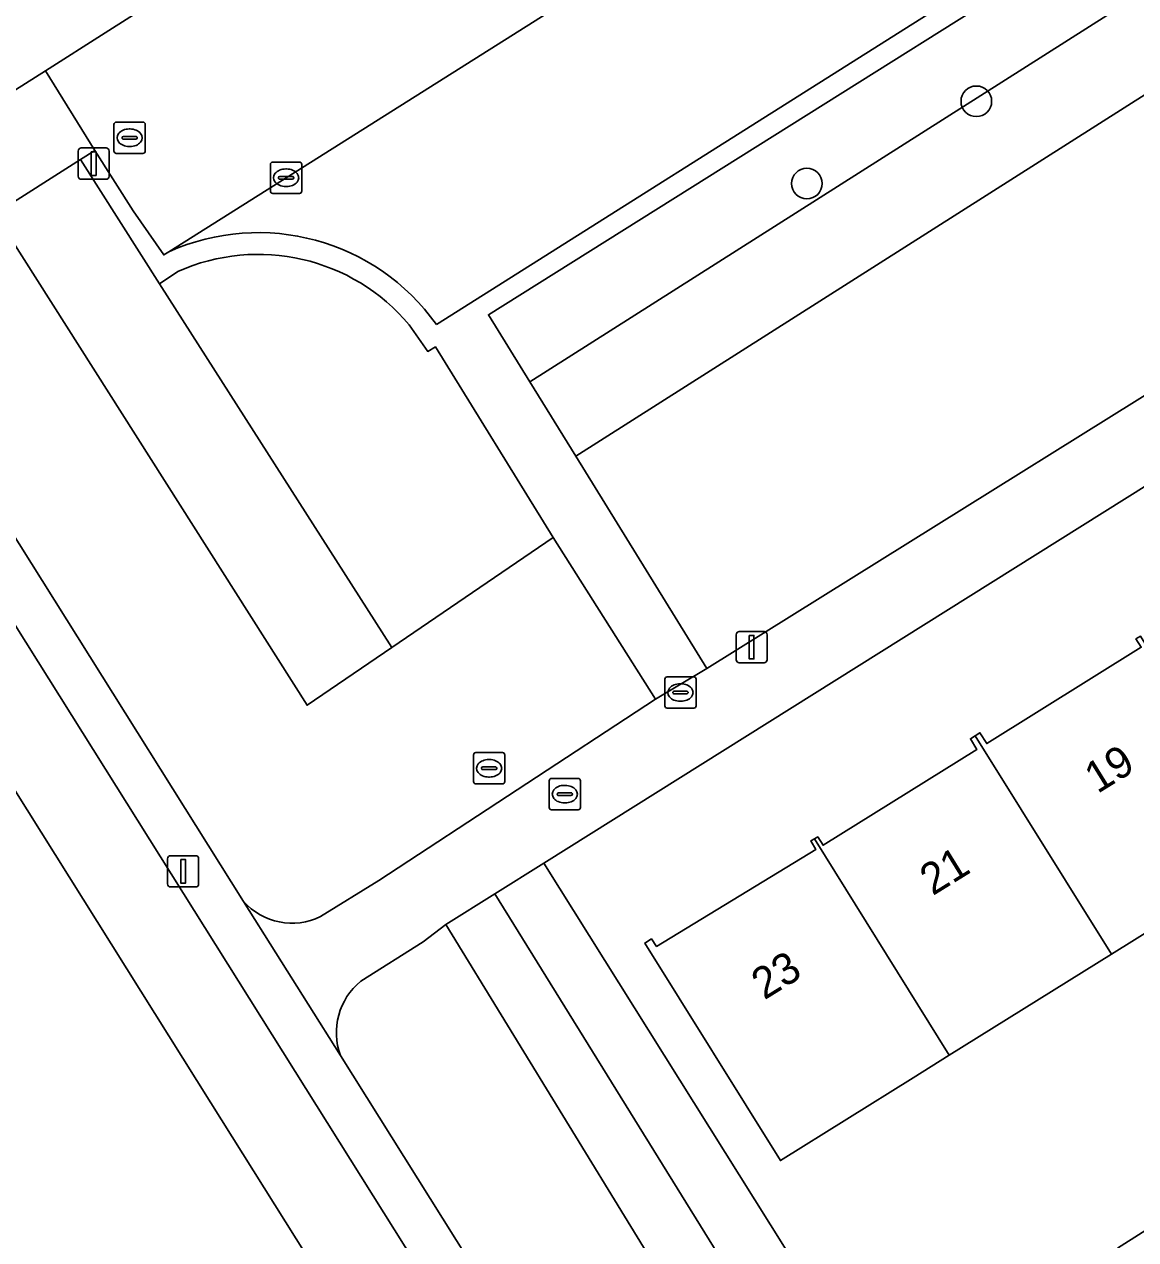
# Model space of a CAD drawing. Extents: x 160077 to 160948, y 386481 to 387498.
# Drawn here: x 160514.22 to 160549.71, y 386650.13 to 386688.94 of the extents above; entities that cross this region are included whole.
import ezdxf

# ---------------------------------------------------------------- set-up
doc = ezdxf.new("R2010")
doc.units = 0
for name, color, linetype in [('IMGEO_Berm_groen', 7, 'Continuous'), ('IMGEO_Boom', 7, 'Continuous'), ('IMGEO_Brandkraan', 7, 'Continuous'), ('IMGEO_Erf', 7, 'Continuous'), ('IMGEO_Fietspad_gesloten', 7, 'Continuous'), ('IMGEO_Fietspad_open', 7, 'Continuous'), ('IMGEO_Groenvoorziening', 7, 'Continuous'), ('IMGEO_Kolk', 7, 'Continuous'), ('IMGEO_Lichtmast', 7, 'Continuous'), ('IMGEO_Pand', 7, 'Continuous'), ('IMGEO_Pand_nummerreeks', 7, 'Continuous'), ('IMGEO_Parkeervlak_open', 7, 'Continuous'), ('IMGEO_Rijbaan_lokaal_open', 7, 'Continuous'), ('IMGEO_Rioolput', 7, 'Continuous'), ('IMGEO_Voetpad_open', 7, 'Continuous')]:
    doc.layers.add(name, color=color, linetype=linetype)

msp = doc.modelspace()

# ---------------------------------------------------------------- linework, layer by layer
at = {"layer": 'IMGEO_Berm_groen'}
msp.add_lwpolyline([(160583.066, 386554.607), (160580.234, 386559.082), (160573.74, 386569.221), (160562.433, 386587.034), (160550.968, 386605.402), (160545.504, 386614.157), (160545.353, 386614.4), (160540.384, 386622.308), (160531.85, 386635.887), (160531.36, 386636.669), (160520.175, 386654.495), (160507.988, 386673.919), (160499.383, 386687.635)], dxfattribs=at)
at = {"layer": 'IMGEO_Boom'}
for centre in [(160544.622, 386686.476), (160539.211, 386683.851)]:
    msp.add_circle(centre, 0.489, dxfattribs=at)
at = {"layer": 'IMGEO_Brandkraan'}
for p, q in [((160530.981, 386663.928), (160530.981, 386664.78)), ((160531.056, 386664.854), (160531.908, 386664.854)), ((160531.469, 386664.634), (160531.494, 386664.634)), ((160531.982, 386664.78), (160531.982, 386663.928)), ((160531.24, 386664.348), (160531.24, 386664.36)), ((160531.678, 386664.311), (160531.28, 386664.311)), ((160531.283, 386664.397), (160531.681, 386664.397)), ((160531.724, 386664.36), (160531.724, 386664.348)), ((160531.908, 386663.854), (160531.056, 386663.854)), ((160531.492, 386664.074), (160531.467, 386664.074))]:
    msp.add_line(p, q, dxfattribs=at)
for points in [[(160530.981, 386663.928), (160530.981, 386664.78)], [(160531.056, 386664.854), (160531.908, 386664.854)], [(160531.982, 386664.78), (160531.982, 386663.928)], [(160531.908, 386663.854), (160531.056, 386663.854)]]:
    msp.add_lwpolyline(points, dxfattribs=at)
for centre, radius, start, end in [((160531.058, 386664.778), 0.0765, 91.552, 178.448), ((160531.058, 386664.778), 0.0765, 91.552, 178.448), ((160531.906, 386664.778), 0.0765, 1.552, 88.448), ((160531.906, 386664.778), 0.0765, 1.552, 88.448), ((160531.28, 386664.357), 0.0403, 85.8775, 175.7526), ((160531.277, 386664.347), 0.0366, 178.938, 274.7102), ((160531.681, 386664.354), 0.043, 264.8664, 352.4533), ((160531.685, 386664.359), 0.0386, 1.7309, 96.639), ((160531.058, 386663.93), 0.0765, 181.552, 268.448), ((160531.058, 386663.93), 0.0765, 181.552, 268.448), ((160531.906, 386663.93), 0.0765, 271.552, 358.448), ((160531.906, 386663.93), 0.0765, 271.552, 358.448)]:
    msp.add_arc(centre, radius, start, end, dxfattribs=at)
for centre, major_axis, ratio, start_param, end_param in [((160531.468, 386664.354), (-0.387, 0.002), 0.722429, 4.712389, 7.853982), ((160531.493, 386664.354), (-0.39, 0.002), 0.717154, 1.570796, 4.712389)]:
    msp.add_ellipse(centre, major_axis=major_axis, ratio=ratio, start_param=start_param, end_param=end_param, dxfattribs=at)
at = {"layer": 'IMGEO_Erf'}
for points in [[(160549.129, 386649.852), (160553.18, 386652.426), (160557.47, 386655.152), (160558.801, 386653.058), (160560.983, 386654.318), (160559.61, 386656.479), (160563.6, 386659.015), (160567.873, 386661.731), (160569.247, 386659.569), (160570.084, 386660.191), (160568.834, 386662.244), (160573.049, 386664.81), (160574.299, 386662.757), (160577.661, 386665.012), (160574.881, 386680.481), (160560.846, 386680.979), (160530.808, 386662.148), (160542.843, 386642.96)], [(160554.161, 386662.495), (160548.935, 386659.238), (160543.759, 386656.013), (160542.609, 386655.296), (160538.365, 386652.651), (160534.034, 386659.599), (160534.248, 386659.732), (160534.414, 386659.491), (160539.494, 386662.585), (160539.341, 386662.863), (160539.451, 386662.926), (160539.56, 386662.988), (160539.73, 386662.72), (160544.643, 386665.782), (160544.431, 386666.123), (160544.585, 386666.219), (160544.739, 386666.315), (160544.955, 386665.968), (160549.888, 386669.042)]]:
    msp.add_lwpolyline(points, dxfattribs=at)
at = {"layer": 'IMGEO_Fietspad_gesloten'}
msp.add_lwpolyline([(160454.087, 386759.909), (160465.892, 386741.082), (160468.64, 386736.699), (160476.448, 386724.239), (160486.744, 386707.806), (160498.978, 386688.282), (160499.383, 386687.635), (160507.988, 386673.919), (160520.175, 386654.495), (160531.36, 386636.669), (160531.85, 386635.887), (160540.384, 386622.308), (160545.353, 386614.4), (160547.703, 386615.911), (160534.247, 386637.359), (160508.937, 386677.691), (160508.908, 386677.738), (160505.238, 386683.614), (160501.792, 386689.072), (160470.983, 386738.226)], dxfattribs=at)
at = {"layer": 'IMGEO_Fietspad_open'}
for points in [[(160516.011, 386684.614), (160516.476, 386684.91), (160514.896, 386687.454), (160509.221, 386683.867), (160507.784, 386682.959)], [(160509.614, 386680.55), (160513.278, 386682.878), (160516.011, 386684.614)]]:
    msp.add_lwpolyline(points, dxfattribs=at)
at = {"layer": 'IMGEO_Groenvoorziening'}
for points in [[(160556.387, 386696.826), (160529.042, 386679.66), (160530.361, 386677.523), (160551.473, 386690.934)], [(160559.169, 386684.978), (160559.409, 386691.747), (160552.845, 386688.489), (160531.832, 386675.141), (160536.017, 386668.363), (160557.078, 386681.502)], [(160523.682, 386660.442), (160525.541, 386661.6), (160534.378, 386667.381), (160531.114, 386672.544), (160525.953, 386669.033), (160523.249, 386667.193), (160513.278, 386682.878)], [(160519.12, 386681.038), (160518.539, 386680.652), (160525.953, 386669.033), (160531.114, 386672.544), (160527.348, 386678.631)], [(160509.139, 386680.171), (160521.222, 386660.93)], [(160527.348, 386678.631), (160527.107, 386678.492), (160526.513, 386679.336)], [(160524.32, 386656.006), (160535.38, 386638.369), (160539.496, 386640.901), (160527.678, 386660.188)], [(160527.678, 386660.188), (160526.956, 386659.637), (160524.968, 386658.378)]]:
    msp.add_lwpolyline(points, dxfattribs=at)
for points in [[(160552.845, 386688.489), (160559.409, 386691.747), (160559.522, 386694.929), (160551.473, 386690.934), (160530.361, 386677.523), (160531.832, 386675.141)], [(160518.539, 386680.652), (160516.011, 386684.614), (160513.278, 386682.878), (160523.249, 386667.193), (160525.953, 386669.033)], [(160542.843, 386642.96), (160530.808, 386662.148), (160529.243, 386661.168), (160541.169, 386641.93)], [(160541.169, 386641.93), (160529.243, 386661.168), (160527.678, 386660.188), (160539.496, 386640.901)]]:
    msp.add_lwpolyline(points, close=True, dxfattribs=at)
for centre, radius, start, end in [((160521.693, 386675.307), 6.282, 39.894, 114.1768), ((160522.774, 386662.311), 2.078, 221.6552, 295.9041), ((160526.288, 386656.743), 2.102, 128.9198, 200.5209)]:
    msp.add_arc(centre, radius, start, end, dxfattribs=at)
at = {"layer": 'IMGEO_Kolk'}
for p, q in [((160522.081, 386683.61), (160522.081, 386684.462)), ((160522.156, 386684.536), (160523.008, 386684.536)), ((160522.569, 386684.316), (160522.594, 386684.316)), ((160523.082, 386684.462), (160523.082, 386683.61)), ((160522.34, 386684.03), (160522.34, 386684.042)), ((160522.778, 386683.993), (160522.38, 386683.993)), ((160522.383, 386684.079), (160522.781, 386684.079)), ((160522.824, 386684.042), (160522.824, 386684.03)), ((160523.008, 386683.536), (160522.156, 386683.536)), ((160522.592, 386683.756), (160522.567, 386683.756)), ((160534.674, 386667.172), (160534.674, 386668.024)), ((160534.749, 386668.098), (160535.601, 386668.098)), ((160535.675, 386668.024), (160535.675, 386667.172)), ((160534.976, 386667.641), (160535.374, 386667.641)), ((160535.162, 386667.878), (160535.187, 386667.878)), ((160534.933, 386667.592), (160534.933, 386667.604)), ((160535.371, 386667.555), (160534.973, 386667.555)), ((160535.185, 386667.318), (160535.16, 386667.318)), ((160535.417, 386667.604), (160535.417, 386667.592)), ((160535.601, 386667.098), (160534.749, 386667.098))]:
    msp.add_line(p, q, dxfattribs=at)
for points in [[(160522.081, 386683.61), (160522.081, 386684.462)], [(160522.156, 386684.536), (160523.008, 386684.536)], [(160523.082, 386684.462), (160523.082, 386683.61)], [(160523.008, 386683.536), (160522.156, 386683.536)], [(160534.674, 386667.172), (160534.674, 386668.024)], [(160534.749, 386668.098), (160535.601, 386668.098)], [(160535.675, 386668.024), (160535.675, 386667.172)], [(160535.601, 386667.098), (160534.749, 386667.098)]]:
    msp.add_lwpolyline(points, dxfattribs=at)
for centre, radius, start, end in [((160522.158, 386684.46), 0.0765, 91.552, 178.448), ((160522.158, 386684.46), 0.0765, 91.552, 178.448), ((160523.006, 386684.46), 0.0765, 1.552, 88.448), ((160523.006, 386684.46), 0.0765, 1.552, 88.448), ((160522.38, 386684.039), 0.0403, 85.8775, 175.7526), ((160522.377, 386684.029), 0.0366, 178.938, 274.7102), ((160522.781, 386684.036), 0.043, 264.8664, 352.4533), ((160522.785, 386684.041), 0.0386, 1.7309, 96.639), ((160522.158, 386683.612), 0.0765, 181.552, 268.448), ((160522.158, 386683.612), 0.0765, 181.552, 268.448), ((160523.006, 386683.612), 0.0765, 271.552, 358.448), ((160523.006, 386683.612), 0.0765, 271.552, 358.448), ((160534.751, 386668.022), 0.0765, 91.552, 178.448), ((160534.751, 386668.022), 0.0765, 91.552, 178.448), ((160535.599, 386668.022), 0.0765, 1.552, 88.448), ((160535.599, 386668.022), 0.0765, 1.552, 88.448), ((160534.973, 386667.601), 0.0403, 85.8775, 175.7526), ((160535.378, 386667.603), 0.0386, 1.7309, 96.639), ((160534.97, 386667.591), 0.0366, 178.938, 274.7102), ((160535.374, 386667.598), 0.043, 264.8664, 352.4533), ((160534.751, 386667.174), 0.0765, 181.552, 268.448), ((160534.751, 386667.174), 0.0765, 181.552, 268.448), ((160535.599, 386667.174), 0.0765, 271.552, 358.448), ((160535.599, 386667.174), 0.0765, 271.552, 358.448)]:
    msp.add_arc(centre, radius, start, end, dxfattribs=at)
for centre, major_axis, ratio, start_param, end_param in [((160522.568, 386684.036), (-0.387, 0.002), 0.722429, 4.712389, 7.853982), ((160522.593, 386684.036), (-0.39, 0.002), 0.717154, 1.570796, 4.712389), ((160535.161, 386667.598), (-0.387, 0.002), 0.722429, 4.712389, 7.853982), ((160535.186, 386667.598), (-0.39, 0.002), 0.717154, 1.570796, 4.712389)]:
    msp.add_ellipse(centre, major_axis=major_axis, ratio=ratio, start_param=start_param, end_param=end_param, dxfattribs=at)
at = {"layer": 'IMGEO_Lichtmast'}
for p, q in [((160515.941, 386684.086), (160515.941, 386684.886)), ((160515.941, 386684.886), (160515.941, 386684.086)), ((160516.041, 386684.986), (160516.831, 386684.986)), ((160516.831, 386684.986), (160516.041, 386684.986)), ((160516.931, 386684.886), (160516.931, 386684.086)), ((160516.931, 386684.086), (160516.931, 386684.886)), ((160516.831, 386683.986), (160516.041, 386683.986)), ((160516.041, 386683.986), (160516.831, 386683.986)), ((160536.952, 386668.645), (160536.952, 386669.445)), ((160536.952, 386669.445), (160536.952, 386668.645)), ((160537.052, 386669.545), (160537.842, 386669.545)), ((160537.842, 386669.545), (160537.052, 386669.545)), ((160537.942, 386669.445), (160537.942, 386668.645)), ((160537.942, 386668.645), (160537.942, 386669.445)), ((160537.842, 386668.545), (160537.052, 386668.545)), ((160537.052, 386668.545), (160537.842, 386668.545)), ((160518.799, 386661.488), (160518.799, 386662.288)), ((160518.799, 386662.288), (160518.799, 386661.488)), ((160518.899, 386662.388), (160519.689, 386662.388)), ((160519.689, 386662.388), (160518.899, 386662.388)), ((160519.789, 386662.288), (160519.789, 386661.488)), ((160519.789, 386661.488), (160519.789, 386662.288)), ((160519.689, 386661.388), (160518.899, 386661.388)), ((160518.899, 386661.388), (160519.689, 386661.388))]:
    msp.add_line(p, q, dxfattribs=at)
for points in [[(160516.361, 386684.861), (160516.511, 386684.861), (160516.511, 386684.111), (160516.361, 386684.111), (160516.361, 386684.861)], [(160537.372, 386669.42), (160537.522, 386669.42), (160537.522, 386668.67), (160537.372, 386668.67), (160537.372, 386669.42)], [(160519.219, 386662.263), (160519.369, 386662.263), (160519.369, 386661.513), (160519.219, 386661.513), (160519.219, 386662.263)]]:
    msp.add_lwpolyline(points, dxfattribs=at)
for centre, start, end in [((160516.041, 386684.886), 90, 180), ((160516.041, 386684.886), 90, 180), ((160516.831, 386684.886), 0, 90), ((160516.831, 386684.886), 360, 90), ((160516.041, 386684.086), 180, 270), ((160516.041, 386684.086), 180, 270), ((160516.831, 386684.086), 270, 0), ((160516.831, 386684.086), 270, 0), ((160537.052, 386669.445), 90, 180), ((160537.052, 386669.445), 90, 180), ((160537.842, 386669.445), 0, 90), ((160537.842, 386669.445), 360, 90), ((160537.052, 386668.645), 180, 270), ((160537.052, 386668.645), 180, 270), ((160537.842, 386668.645), 270, 0), ((160537.842, 386668.645), 270, 0), ((160518.899, 386662.288), 90, 180), ((160518.899, 386662.288), 90, 180), ((160519.689, 386662.288), 0, 90), ((160519.689, 386662.288), 360, 90), ((160518.899, 386661.488), 180, 270), ((160518.899, 386661.488), 180, 270), ((160519.689, 386661.488), 270, 0), ((160519.689, 386661.488), 270, 0)]:
    msp.add_arc(centre, 0.1, start, end, dxfattribs=at)
at = {"layer": 'IMGEO_Pand'}
for points in [[(160548.935, 386659.238), (160554.161, 386662.495), (160549.86, 386669.398), (160549.72, 386669.311), (160549.888, 386669.042), (160544.955, 386665.968), (160544.739, 386666.315), (160544.585, 386666.219)], [(160543.759, 386656.013), (160548.935, 386659.238), (160544.585, 386666.219), (160544.431, 386666.123), (160544.643, 386665.782), (160539.73, 386662.72), (160539.56, 386662.988), (160539.451, 386662.926)], [(160539.451, 386662.926), (160539.341, 386662.863), (160539.494, 386662.585), (160534.414, 386659.491), (160534.248, 386659.732), (160534.034, 386659.599), (160538.365, 386652.651), (160542.609, 386655.296), (160543.759, 386656.013)], [(160554.492, 386650.32), (160553.18, 386652.426), (160549.129, 386649.852), (160549.488, 386649.288), (160549.892, 386648.652), (160550.46, 386647.758)]]:
    msp.add_lwpolyline(points, close=True, dxfattribs=at)
at = {"layer": 'IMGEO_Parkeervlak_open'}
for points in [[(160557.154, 386705.858), (160544.997, 386698.181), (160518.835, 386681.672)], [(160527.381, 386679.348), (160557.806, 386698.559)]]:
    msp.add_lwpolyline(points, dxfattribs=at)
msp.add_arc((160521.693, 386675.308), 6.976, 35.3862, 114.1875, dxfattribs=at)
at = {"layer": 'IMGEO_Rijbaan_lokaal_open'}
msp.add_lwpolyline([(160556.884, 386713.953), (160549.448, 386709.333), (160534.331, 386699.806), (160516.8, 386688.662), (160514.896, 386687.454), (160516.476, 386684.91), (160517.693, 386682.976), (160518.674, 386681.571), (160518.835, 386681.672), (160544.997, 386698.181), (160557.154, 386705.858), (160560.04, 386707.681)], dxfattribs=at)
at = {"layer": 'IMGEO_Rioolput'}
for p, q in [((160517.084, 386684.887), (160517.084, 386685.739)), ((160517.159, 386685.813), (160518.011, 386685.813)), ((160517.572, 386685.593), (160517.597, 386685.593)), ((160518.085, 386685.739), (160518.085, 386684.887)), ((160517.343, 386685.307), (160517.343, 386685.319)), ((160517.781, 386685.27), (160517.383, 386685.27)), ((160517.386, 386685.356), (160517.784, 386685.356)), ((160517.827, 386685.319), (160517.827, 386685.307)), ((160518.011, 386684.813), (160517.159, 386684.813)), ((160517.595, 386685.033), (160517.57, 386685.033)), ((160528.639, 386665.678), (160529.491, 386665.678)), ((160528.564, 386664.752), (160528.564, 386665.604)), ((160529.052, 386665.458), (160529.077, 386665.458)), ((160529.565, 386665.604), (160529.565, 386664.752)), ((160528.823, 386665.172), (160528.823, 386665.184)), ((160529.261, 386665.135), (160528.863, 386665.135)), ((160528.866, 386665.221), (160529.264, 386665.221)), ((160529.075, 386664.898), (160529.05, 386664.898)), ((160529.307, 386665.184), (160529.307, 386665.172)), ((160529.491, 386664.678), (160528.639, 386664.678))]:
    msp.add_line(p, q, dxfattribs=at)
for points in [[(160517.084, 386684.887), (160517.084, 386685.739)], [(160517.159, 386685.813), (160518.011, 386685.813)], [(160518.085, 386685.739), (160518.085, 386684.887)], [(160518.011, 386684.813), (160517.159, 386684.813)], [(160528.639, 386665.678), (160529.491, 386665.678)], [(160528.564, 386664.752), (160528.564, 386665.604)], [(160529.565, 386665.604), (160529.565, 386664.752)], [(160529.491, 386664.678), (160528.639, 386664.678)]]:
    msp.add_lwpolyline(points, dxfattribs=at)
for centre, radius, start, end in [((160517.161, 386685.737), 0.0765, 91.552, 178.448), ((160517.161, 386685.737), 0.0765, 91.552, 178.448), ((160518.009, 386685.737), 0.0765, 1.552, 88.448), ((160518.009, 386685.737), 0.0765, 1.552, 88.448), ((160517.383, 386685.316), 0.0403, 85.8775, 175.7526), ((160517.38, 386685.306), 0.0366, 178.938, 274.7102), ((160517.784, 386685.313), 0.043, 264.8664, 352.4533), ((160517.788, 386685.318), 0.0386, 1.7309, 96.639), ((160517.161, 386684.889), 0.0765, 181.552, 268.448), ((160517.161, 386684.889), 0.0765, 181.552, 268.448), ((160518.009, 386684.889), 0.0765, 271.552, 358.448), ((160518.009, 386684.889), 0.0765, 271.552, 358.448), ((160528.641, 386665.602), 0.0765, 91.552, 178.448), ((160528.641, 386665.602), 0.0765, 91.552, 178.448), ((160529.489, 386665.602), 0.0765, 1.552, 88.448), ((160529.489, 386665.602), 0.0765, 1.552, 88.448), ((160528.863, 386665.181), 0.0403, 85.8775, 175.7526), ((160528.86, 386665.171), 0.0366, 178.938, 274.7102), ((160529.264, 386665.178), 0.043, 264.8664, 352.4533), ((160529.268, 386665.183), 0.0386, 1.7309, 96.639), ((160528.641, 386664.754), 0.0765, 181.552, 268.448), ((160528.641, 386664.754), 0.0765, 181.552, 268.448), ((160529.489, 386664.754), 0.0765, 271.552, 358.448), ((160529.489, 386664.754), 0.0765, 271.552, 358.448)]:
    msp.add_arc(centre, radius, start, end, dxfattribs=at)
for centre, major_axis, ratio, start_param, end_param in [((160517.571, 386685.313), (-0.387, 0.002), 0.722429, 4.712389, 7.853982), ((160517.596, 386685.313), (-0.39, 0.002), 0.717154, 1.570796, 4.712389), ((160529.051, 386665.178), (-0.387, 0.002), 0.722429, 4.712389, 7.853982), ((160529.076, 386665.178), (-0.39, 0.002), 0.717154, 1.570796, 4.712389)]:
    msp.add_ellipse(centre, major_axis=major_axis, ratio=ratio, start_param=start_param, end_param=end_param, dxfattribs=at)
at = {"layer": 'IMGEO_Voetpad_open'}
for points in [[(160556.875, 386717.327), (160513.547, 386690.14), (160513.185, 386689.913), (160511.971, 386689.139), (160510.397, 386688.136), (160507.721, 386686.429), (160509.221, 386683.867), (160514.896, 386687.454), (160516.8, 386688.662), (160534.331, 386699.806), (160549.448, 386709.333), (160556.884, 386713.953)], [(160557.806, 386698.559), (160527.381, 386679.348)], [(160526.513, 386679.336), (160527.107, 386678.492), (160527.348, 386678.631), (160531.114, 386672.544), (160534.378, 386667.381), (160536.017, 386668.363), (160531.832, 386675.141), (160530.361, 386677.523), (160529.042, 386679.66), (160556.387, 386696.826)], [(160518.835, 386681.672), (160518.674, 386681.571), (160517.693, 386682.976), (160516.476, 386684.91), (160516.011, 386684.614), (160518.539, 386680.652), (160519.12, 386681.038)], [(160557.078, 386681.502), (160536.017, 386668.363), (160534.378, 386667.381), (160525.541, 386661.6), (160523.682, 386660.442)], [(160524.968, 386658.378), (160526.956, 386659.637), (160527.678, 386660.188), (160529.243, 386661.168), (160530.808, 386662.148), (160560.846, 386680.979)], [(160549.014, 386616.631), (160548.38, 386617.651), (160536.318, 386636.876), (160536.271, 386636.951), (160535.523, 386638.141), (160535.38, 386638.369), (160524.32, 386656.006), (160521.222, 386660.93), (160509.139, 386680.171)], [(160508.908, 386677.738), (160508.937, 386677.691), (160534.247, 386637.359), (160547.703, 386615.911), (160549.473, 386613.148)], [(160521.222, 386660.93), (160524.32, 386656.006)]]:
    msp.add_lwpolyline(points, dxfattribs=at)
for centre, radius, start, end in [((160521.693, 386675.308), 6.976, 35.3862, 114.1875), ((160521.693, 386675.307), 6.282, 39.894, 114.1768), ((160522.774, 386662.311), 2.078, 221.6552, 295.9041), ((160526.288, 386656.743), 2.102, 128.9198, 200.5209)]:
    msp.add_arc(centre, radius, start, end, dxfattribs=at)

# ---------------------------------------------------------------- texts
at = {"layer": 'IMGEO_Pand_nummerreeks'}
for s, p in [('19', (160548.489, 386664.351)), ('21', (160543.228, 386661.093)), ('23', (160537.851, 386657.764))]:
    msp.add_text(s, height=1, rotation=31.7665, dxfattribs=at).set_placement(p)

doc.saveas('drawing.dxf')
